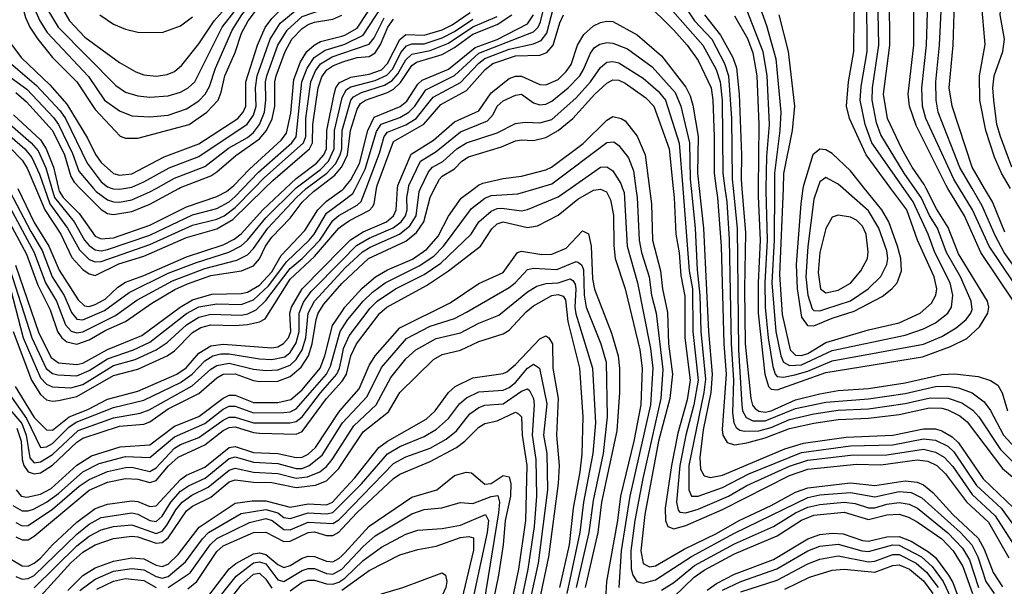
# Model space of a CAD drawing. Header units: inches. Extents: x 990535 to 1117859, y 769386 to 892122.
# Tile 1035 of 1056: x 1088942 to 1092176, y 848694 to 850554. Entities that reach past the tile are written whole.
import ezdxf

# ---------------------------------------------------------------- set-up
doc = ezdxf.new("R2010")
doc.units = ezdxf.units.IN
doc.header["$MEASUREMENT"] = 0
for name, color, linetype in [('B0884', 7, 'Continuous'), ('B0885', 7, 'Continuous'), ('B0894', 7, 'Continuous'), ('B0895', 7, 'Continuous')]:
    doc.layers.add(name, color=color, linetype=linetype)

msp = doc.modelspace()

# ---------------------------------------------------------------- linework, layer by layer
at = {"layer": 'B0884', "color": 5}
for points, elevation in [([(1088866.8, 850000), (1088875.1, 849990), (1088919.7, 849919.7), (1088989.7, 849790), (1089027.2, 849690), (1089063.1, 849630), (1089092.6, 849552.6), (1089111.6, 849531.6), (1089130, 849525.7), (1089150, 849528.9), (1089256.8, 849583.2), (1089327, 849633), (1089443.7, 849696.3), (1089550, 849737.4), (1089655.1, 849764.9), (1089690, 849782), (1089710, 849803), (1089757.3, 849870), (1089850.8, 849970), (1089881.3, 849998.7), (1089883, 850000)], 4440), ([(1088902.6, 850000), (1088910.1, 849989.9), (1088978.3, 849858.3), (1089015.9, 849795.9), (1089049.2, 849710), (1089088.7, 849648.7), (1089112.2, 849592.2), (1089130, 849570.9), (1089150, 849568.6), (1089220.8, 849599.2), (1089301.7, 849658.3), (1089430, 849721.5), (1089522.9, 849757.1), (1089629.1, 849790.9), (1089670, 849811.9), (1089690, 849830), (1089750, 849903.1), (1089847.9, 850000)], 4460), ([(1088908.4, 849888.4), (1088964.2, 849784.2), (1089002.2, 849682.2), (1089041.9, 849601.9), (1089066.5, 849530), (1089080.2, 849510), (1089096.4, 849496.4), (1089130, 849489.2), (1089170, 849502.8), (1089225.4, 849534.6), (1089290, 849563.6), (1089376.4, 849623.6), (1089451.8, 849668.2), (1089493, 849687), (1089570, 849714.1), (1089670.3, 849729.7), (1089710, 849745.7), (1089730, 849768.4), (1089749.6, 849810), (1089770, 849839.6), (1089830, 849902.8), (1089870, 849954.4), (1089907, 849990), (1089920.1, 850000)], 4420), ([(1088928.3, 849748.3), (1089005.1, 849525.1), (1089045.3, 849445.3), (1089070, 849427.2), (1089130, 849422.5), (1089150, 849426.7), (1089230, 849471.3), (1089342.7, 849517.3), (1089469.4, 849610.6), (1089510, 849634.4), (1089573, 849653), (1089670, 849654.9), (1089690, 849659.1), (1089730, 849682.9), (1089770, 849726.7), (1089800.3, 849779.7), (1089878.2, 849861.8), (1089920.9, 849930), (1089950, 849958.2), (1090000, 849994.2)], 4380), ([(1088936.3, 850000), (1088990, 849888.7), (1089037.9, 849810), (1089071.3, 849731.3), (1089134.4, 849634.4), (1089154.9, 849614.9), (1089170, 849612.9), (1089190, 849618.6), (1089223.2, 849636.8), (1089264.5, 849675.5), (1089290, 849692.1), (1089350, 849713.9), (1089490, 849775.9), (1089610, 849814.8), (1089646.5, 849833.5), (1089669.1, 849850.9), (1089741.1, 849930), (1089815.3, 850000)], 4480), ([(1088994.9, 850000), (1089024.3, 849930), (1089076.8, 849850), (1089113.6, 849773.6), (1089150, 849733.5), (1089170, 849719.1), (1089190, 849714.7), (1089267.7, 849752.3), (1089350, 849777.3), (1089490, 849838.5), (1089590, 849867.8), (1089642.2, 849897.8), (1089746.6, 850000)], 4520), ([(1089023.6, 850000), (1089041.1, 849950), (1089098.7, 849870), (1089138.3, 849798.3), (1089170, 849766.5), (1089190, 849758.7), (1089210, 849760.2), (1089370, 849815.7), (1089510, 849879.4), (1089590, 849899.2), (1089614.1, 849910), (1089650, 849937.8), (1089711, 850000)], 4540), ([(1089047.7, 850000), (1089056.5, 849970), (1089121.5, 849890), (1089155, 849830), (1089170, 849812.2), (1089190, 849798.6), (1089210, 849795.4), (1089230, 849799.1), (1089370, 849846.9), (1089510, 849913.5), (1089590, 849934.4), (1089630, 849956.1), (1089650, 849973.7), (1089675.3, 850000)], 4560), ([(1089069.5, 850000), (1089071.5, 849991.5), (1089084.5, 849970), (1089137.7, 849917.7), (1089190, 849843.8), (1089210, 849834), (1089250, 849838), (1089370, 849878.9), (1089490, 849939.8), (1089590, 849973.3), (1089621, 849990), (1089633.4, 850000)], 4580), ([(1089140.9, 850000), (1089210, 849930.7), (1089230, 849918.2), (1089250, 849914), (1089310, 849924.7), (1089370, 849948), (1089464.9, 850000)], 4620), ([(1089184.8, 850000), (1089193.3, 849990), (1089230, 849962.5), (1089250, 849956.1), (1089270, 849954.6), (1089310, 849962.8), (1089370, 849988.6), (1089390.4, 850000)], 4640), ([(1089246.3, 850000), (1089250, 849998.8), (1089270, 849997.5), (1089283.9, 850000)], 4660), ([(1088911.3, 849731.3), (1088981.5, 849510), (1089028.7, 849408.7), (1089050, 849392), (1089067.5, 849387.5), (1089130, 849385.2), (1089170, 849401.9), (1089230, 849440.4), (1089315.4, 849470), (1089370, 849495.8), (1089490, 849589.7), (1089530, 849611.5), (1089590, 849621.6), (1089670, 849618.7), (1089710, 849633.9), (1089759.6, 849680.4), (1089819.4, 849760.6), (1089892.8, 849830), (1089909.6, 849850.4), (1089950, 849918.6), (1090000, 849956.5)], 4360), ([(1088911.9, 849670), (1088953, 849510), (1089010, 849378.5), (1089030, 849357.5), (1089050, 849348.2), (1089110, 849345), (1089150, 849356.8), (1089250, 849418.7), (1089321.4, 849438.5), (1089389.9, 849470), (1089426.2, 849493.8), (1089490, 849552.3), (1089530, 849577.1), (1089570, 849586.8), (1089670, 849584.1), (1089691.6, 849588.4), (1089718.8, 849601.2), (1089750, 849631.6), (1089830, 849736.8), (1089870, 849770.2), (1089928, 849830), (1089970, 849894.2), (1089990, 849911.4), (1090000, 849917)], 4340), ([(1088920.2, 849530), (1088981, 849370), (1089010, 849323.7), (1089030, 849305.7), (1089050, 849301.6), (1089070, 849303.6), (1089130, 849316.4), (1089250, 849386.3), (1089330, 849406.7), (1089426.7, 849450), (1089450, 849466.3), (1089510, 849527.5), (1089536.9, 849543.1), (1089570, 849552), (1089650, 849549.9), (1089690, 849553.6), (1089730, 849561.9), (1089747.9, 849572.1), (1089830, 849702), (1089910, 849776.6), (1089990, 849870), (1090000, 849877)], 4320), ([(1088926.8, 849350), (1088990, 849248.2), (1089030, 849207.8), (1089050, 849206.7), (1089104.7, 849250), (1089166.1, 849273.9), (1089230, 849308.3), (1089330, 849334.4), (1089458.6, 849390), (1089488.9, 849411.1), (1089530, 849459.5), (1089570, 849482.9), (1089610, 849488.5), (1089770, 849477.2), (1089790, 849480.5), (1089808.9, 849491.1), (1089825.1, 849510), (1089832.5, 849530), (1089829.3, 849590), (1089834.8, 849610), (1089870, 849670), (1090000, 849802.7)], 4280), ([(1088914.9, 849314.9), (1088964.6, 849244.6), (1089010, 849149.2), (1089030, 849151.4), (1089050, 849162.3), (1089103.7, 849216.3), (1089127.7, 849232.3), (1089250, 849280.7), (1089350, 849304.4), (1089470, 849362.5), (1089508.3, 849390), (1089550, 849433.9), (1089576.4, 849450), (1089603.2, 849456.8), (1089630, 849457.4), (1089730, 849441), (1089770, 849438.9), (1089812.4, 849447.6), (1089830, 849461.7), (1089850, 849492.8), (1089860.4, 849530), (1089859.4, 849590), (1089873.7, 849626.3), (1089898.8, 849661.2), (1090000, 849763.8)], 4260), ([(1088896.2, 849290), (1088948.8, 849228.8), (1088963.5, 849190), (1088975, 849115), (1088990, 849099.2), (1089010, 849102.4), (1089050, 849126.7), (1089134.7, 849205.3), (1089250, 849247), (1089337.8, 849262.2), (1089367.2, 849272.8), (1089508.6, 849351.4), (1089570, 849406.9), (1089590, 849419.2), (1089630, 849425.9), (1089710, 849406.3), (1089750, 849401.8), (1089790, 849404.1), (1089830, 849419.8), (1089850, 849438), (1089870.1, 849470), (1089881.9, 849510), (1089889.7, 849590), (1089910.7, 849630), (1090000, 849727.1)], 4240), ([(1088932.7, 849212.7), (1088946.9, 849170), (1088950.6, 849110), (1088955.9, 849090), (1088970, 849069.1), (1088990, 849062.5), (1089010, 849066.2), (1089050, 849091.1), (1089130, 849167.2), (1089150, 849179.8), (1089270, 849219.2), (1089350, 849226.6), (1089370, 849234.2), (1089430, 849276.7), (1089530, 849326.3), (1089590, 849378.5), (1089610, 849390.4), (1089650, 849390.8), (1089710, 849368.9), (1089730, 849365.9), (1089790, 849367.7), (1089830, 849383), (1089866.3, 849413.7), (1089890.8, 849450), (1089902.9, 849490), (1089915.5, 849570), (1089922.1, 849590), (1089940.5, 849619.5), (1090000, 849688)], 4220), ([(1088930.4, 849010.4), (1088947.2, 848990), (1088965.9, 848985.9), (1089010, 848995.8), (1089045, 849015), (1089130, 849091.2), (1089178.4, 849121.6), (1089272, 849152), (1089370, 849158.5), (1089450, 849220), (1089530, 849250.9), (1089610, 849311.5), (1089630, 849320.9), (1089650, 849320.8), (1089710, 849297.2), (1089790, 849297.1), (1089832.8, 849307.2), (1089870, 849338.9), (1089929, 849410), (1089944.2, 849450), (1089969.7, 849550), (1090000, 849594.7)], 4180), ([(1088919.1, 848959.1), (1088950, 848941.4), (1088970, 848941.1), (1088987.1, 848947.1), (1089030, 848969.9), (1089070, 848998.5), (1089150, 849069.1), (1089203.6, 849096.4), (1089290, 849119.4), (1089370, 849116.6), (1089450, 849184.5), (1089550, 849228), (1089610, 849275.4), (1089630, 849284.9), (1089650, 849285), (1089710, 849262.8), (1089810, 849264.1), (1089830, 849266.8), (1089850, 849276.1), (1089949.8, 849390.2), (1089963.1, 849416.9), (1089994.4, 849530), (1090000, 849538.9)], 4160), ([(1088930, 848902.8), (1088950, 848892.3), (1088970, 848893), (1089050, 848947.5), (1089137.7, 849022.3), (1089170, 849044.5), (1089230, 849070.9), (1089290, 849083.4), (1089310, 849084.4), (1089370, 849071.1), (1089390, 849082.9), (1089450, 849147.1), (1089470, 849159.6), (1089530, 849182.4), (1089610, 849239.5), (1089630, 849248.8), (1089650, 849249.2), (1089710, 849230.8), (1089829.6, 849230.4), (1089850, 849234.8), (1089870, 849249.8), (1089930, 849329.2), (1089984, 849390), (1089992.6, 849410), (1090000, 849445.2)], 4140), ([(1088930, 848856.1), (1088950, 848846.5), (1088970, 848846.8), (1088990, 848858.4), (1089170.5, 849009.5), (1089230, 849035.5), (1089290, 849047.7), (1089330, 849045.3), (1089370, 849034), (1089390, 849041), (1089431.2, 849088.8), (1089462.7, 849117.3), (1089550, 849158), (1089610, 849205.7), (1089630, 849215.4), (1089650, 849216.9), (1089710, 849198.6), (1089730, 849196.9), (1089850, 849193.3), (1089870, 849201.5), (1089949.4, 849310), (1090000, 849365.8)], 4120), ([(1088910, 848784.6), (1088950, 848760.6), (1088970, 848760.4), (1088990, 848769.2), (1089010, 848786.1), (1089049.9, 848830.1), (1089130, 848903.8), (1089190, 848948.9), (1089230, 848962.9), (1089310, 848974.8), (1089330, 848972), (1089370, 848955.6), (1089390, 848957.8), (1089470, 849044.9), (1089490, 849058.6), (1089550, 849084.9), (1089630, 849149.5), (1089650, 849153), (1089710, 849133.4), (1089790, 849129.7), (1089850, 849116.4), (1089870, 849118.2), (1089890, 849127.7), (1089913.1, 849150), (1089990, 849266), (1090000, 849277.3)], 4080), ([(1088930, 848726.2), (1088950, 848717.4), (1088970, 848719.2), (1088990, 848729.2), (1089130, 848865.4), (1089170, 848897.4), (1089210, 848919.3), (1089310, 848934.5), (1089330, 848931.1), (1089370, 848909.4), (1089390, 848906.7), (1089410, 848923.5), (1089438.5, 848970), (1089470, 849005.7), (1089496.3, 849023.7), (1089550.9, 849049.1), (1089630, 849113.2), (1089650, 849118.3), (1089710, 849100.8), (1089790, 849096.6), (1089850, 849080.3), (1089870, 849081), (1089893.3, 849090), (1089935.2, 849124.8), (1090000, 849226.7)], 4060), ([(1088990, 848688.5), (1089130, 848827), (1089170, 848858.1), (1089210, 848878.9), (1089250, 848889.7), (1089310, 848895.2), (1089390, 848867.3), (1089410, 848875.2), (1089425.8, 848894.2), (1089454.7, 848945.3), (1089475.5, 848970), (1089507.5, 848992.5), (1089561.1, 849018.9), (1089630, 849075.5), (1089650, 849081.5), (1089710, 849068.2), (1089790, 849064.2), (1089850, 849048.5), (1089887.3, 849052.7), (1089928.1, 849070), (1089950, 849086.7), (1089968.6, 849110), (1090000, 849159.4)], 4040), ([(1088990, 848638.9), (1089110, 848770.4), (1089150, 848805.4), (1089190, 848829.7), (1089250, 848850.2), (1089310, 848858.4), (1089330, 848856.1), (1089390, 848835.3), (1089410, 848837.7), (1089430, 848852.9), (1089490, 848941.2), (1089510, 848956.9), (1089570, 848986.5), (1089630, 849037), (1089650, 849043.6), (1089710, 849036), (1089770, 849034.5), (1089850, 849017.7), (1089913.9, 849026.1), (1089950, 849039.5), (1089990, 849080.6), (1090000, 849095.7)], 4020), ([(1089100.2, 848679.8), (1089150, 848728.7), (1089190, 848754.9), (1089250, 848776.3), (1089310, 848786.8), (1089350, 848783.5), (1089390, 848762.6), (1089410, 848758.3), (1089430, 848766.6), (1089462.3, 848797.7), (1089531.9, 848888.1), (1089650, 848966.2), (1089706.1, 848973.9), (1089750, 848974.2), (1089830, 848954), (1089890, 848964.6), (1089950, 848961.3), (1089969.5, 848970.5), (1090000, 849003.5)], 3980), ([(1089139.6, 848680.4), (1089190, 848717.6), (1089250, 848743.4), (1089310, 848752.4), (1089350, 848748.3), (1089390, 848725.8), (1089410, 848720.4), (1089430, 848725.9), (1089486.3, 848773.7), (1089542.2, 848850), (1089562.3, 848870), (1089670, 848933.2), (1089750, 848946.1), (1089790, 848934.7), (1089810, 848919.9), (1089830, 848916.6), (1089890, 848935.3), (1089950, 848931.4), (1089970, 848936.4), (1090000, 848966.1)], 3960), ([(1089430, 848689.5), (1089501.7, 848738.3), (1089567.7, 848830), (1089589.3, 848850.7), (1089696.9, 848903.1), (1089750, 848916.4), (1089771, 848910), (1089810, 848879.9), (1089830, 848879.3), (1089890, 848904), (1089970, 848900.1), (1089990, 848912.1), (1090000, 848922.3)], 3940), ([(1089494.5, 848685.5), (1089523.5, 848710), (1089590, 848807.7), (1089610, 848826.1), (1089710, 848870), (1089750, 848872), (1089810, 848840.8), (1089830, 848842.2), (1089890, 848870.4), (1089910, 848872.5), (1089950, 848860.5), (1089970, 848860.2), (1089990, 848871.1), (1090000, 848881.9)], 3920), ([(1089553.6, 848650), (1089630, 848751.3), (1089651.9, 848768.1), (1089710, 848799.9), (1089730, 848804), (1089750, 848798.7), (1089790, 848764.8), (1089810, 848756), (1089830, 848761.7), (1089870, 848786.6), (1089890, 848793), (1089910, 848791.6), (1089950, 848776.2), (1089970, 848774.6), (1089990, 848784.8), (1090000, 848794.3)], 3880), ([(1089575.5, 848630), (1089653.3, 848726.7), (1089710, 848770.5), (1089730, 848774.2), (1089750, 848767.4), (1089790, 848715.5), (1089810, 848710), (1089870, 848746.1), (1089890, 848752.7), (1089910, 848752.4), (1089950, 848736.2), (1089970, 848733.6), (1089999.6, 848750), (1090000, 848750.4)], 3860), ([(1089610, 848622), (1089670, 848697.9), (1089710, 848733.4), (1089730, 848736.9), (1089750, 848717.2), (1089770, 848687.4)], 3840), ([(1089195.6, 848684.4), (1089250, 848710.8), (1089290, 848718.9), (1089350, 848713), (1089390, 848690)], 3940), ([(1089830, 848678.8), (1089870, 848707), (1089890, 848714.1), (1089910, 848714.1), (1089950, 848701.4), (1089970, 848700.3), (1089990, 848706.9), (1090000, 848714)], 3840)]:
    msp.add_lwpolyline(points, dxfattribs=dict(at, elevation=elevation))
at = {"layer": 'B0885', "color": 5}
for points, elevation in [([(1088922.7, 850810), (1088966.2, 850686.2), (1088990.4, 850590), (1089007.9, 850550), (1089032.5, 850512.5), (1089167.6, 850367.6), (1089220.1, 850290), (1089270, 850254.6), (1089310, 850238.6), (1089370, 850234.9), (1089430, 850240.6), (1089490, 850261.4), (1089530, 850288.1), (1089551.6, 850310), (1089565.3, 850334.7), (1089584.8, 850395.2), (1089640.2, 850519.8), (1089671.8, 850570), (1089710, 850618.2), (1089760.9, 850659.1), (1089892.4, 850727.6), (1089918.6, 850750), (1089970, 850811.9), (1090000, 850830.2)], 4740), ([(1088931.6, 850670), (1088961.2, 850561.2), (1088975.2, 850530), (1089001.3, 850490), (1089050.3, 850430), (1089129.6, 850349.6), (1089190, 850259.4), (1089271.9, 850171.9), (1089290, 850165.1), (1089330, 850164.9), (1089499, 850210), (1089556.4, 850250), (1089594, 850290), (1089604.3, 850315.7), (1089615.4, 850370), (1089650, 850445.9), (1089670.6, 850510), (1089692.2, 850550), (1089730, 850599.1), (1089780.3, 850639.7), (1089914.5, 850710), (1089938.2, 850730), (1089990, 850792.2), (1090000, 850798.5)], 4720), ([(1088902.2, 850490), (1088947.4, 850430), (1089040.6, 850340.6), (1089097.1, 850277.1), (1089165, 850165), (1089191, 850111), (1089210, 850085), (1089250, 850049.5), (1089270, 850043.5), (1089310, 850047.5), (1089416.5, 850103.5), (1089530, 850146.1), (1089658.3, 850230), (1089676, 850250), (1089684.3, 850270), (1089684.4, 850350), (1089723, 850470), (1089748.8, 850528.8), (1089770, 850558.4), (1089796.3, 850583.7), (1089831.7, 850608.3), (1089951.8, 850668.2), (1089973.5, 850686.5), (1090000, 850716.8)], 4680), ([(1089283.9, 850000), (1089310, 850004.6), (1089350, 850021.7), (1089432.6, 850067.4), (1089530, 850104.9), (1089689, 850211), (1089710, 850240.8), (1089718.6, 850270), (1089716, 850330), (1089722.2, 850370), (1089765, 850490), (1089797.3, 850542.7), (1089852.2, 850587.8), (1089970, 850642.7), (1090000, 850675.7)], 4660), ([(1089082.8, 850590), (1089106.2, 850550), (1089156.5, 850496.5), (1089270, 850413.2), (1089323, 850383), (1089350, 850372.8), (1089390, 850368.2), (1089425.9, 850374.1), (1089450, 850384.2), (1089475, 850405), (1089530, 850475.1), (1089581, 850550), (1089685.7, 850670)], 4780), ([(1089031.3, 850591.3), (1089068.5, 850530), (1089258.3, 850338.4), (1089290, 850316.2), (1089330, 850303.9), (1089370, 850299.7), (1089430, 850303.9), (1089470, 850316.2), (1089494.9, 850330), (1089517.2, 850350), (1089607.3, 850530), (1089690, 850637)], 4760), ([(1089390.4, 850000), (1089450, 850033.3), (1089550, 850072), (1089627.6, 850132.4), (1089690, 850167.6), (1089710, 850184.2), (1089730, 850210.1), (1089746.4, 850250), (1089750.7, 850290), (1089749, 850350), (1089753.7, 850370), (1089790, 850470.5), (1089820, 850520), (1089870, 850564.3), (1089978, 850602), (1089999.1, 850620.9), (1090000, 850622.2)], 4640), ([(1089205.3, 850570), (1089250, 850539.2), (1089290, 850522.7), (1089330, 850513.4), (1089410, 850511.9), (1089470, 850534.1), (1089510, 850563.4)], 4820), ([(1089464.9, 850000), (1089470, 850002.8), (1089570, 850041.4), (1089590, 850054), (1089651.6, 850108.4), (1089730, 850162.6), (1089752.9, 850190), (1089771.4, 850228.6), (1089779.8, 850270), (1089780.3, 850350), (1089784.6, 850370), (1089813.5, 850450), (1089836.3, 850490), (1089870, 850525), (1089890, 850538.3), (1089910, 850546), (1089970, 850555.7), (1090000, 850569.1)], 4620), ([(1089633.4, 850000), (1089645.8, 850010), (1089696.4, 850063.6), (1089801.2, 850158.8), (1089818.8, 850181.2), (1089832.4, 850247.6), (1089841.9, 850358.1), (1089863.9, 850416.1), (1089885.4, 850450), (1089909.1, 850470.9), (1089930, 850482), (1090000, 850500.3)], 4580), ([(1089675.3, 850000), (1089726.6, 850053.4), (1089835.3, 850150), (1089850.5, 850169.5), (1089868.8, 850350), (1089885.7, 850394.4), (1089909.2, 850430), (1089945.6, 850454.4), (1090000, 850470.4)], 4560), ([(1089711, 850000), (1089745.2, 850034.8), (1089874.6, 850150), (1089881.3, 850170), (1089882.2, 850230), (1089898, 850350), (1089913.4, 850386.6), (1089930, 850409.2), (1089968.3, 850431.7), (1090000, 850442.5)], 4540), ([(1089746.6, 850000), (1089773.6, 850026.4), (1089893.5, 850130), (1089903.8, 850150), (1089904.9, 850210), (1089922.3, 850330), (1089934, 850366), (1089950.6, 850389.4), (1089970, 850402.1), (1090000, 850414.1)], 4520), ([(1088890, 850381), (1088965.6, 850325.6), (1089053.2, 850233.2), (1089069.7, 850209.7), (1089115.1, 850115.1), (1089136.5, 850056.5), (1089184.8, 850000)], 4640), ([(1088913.3, 850410), (1088997.8, 850337.8), (1089074.8, 850254.8), (1089092.2, 850230), (1089163.3, 850083.3), (1089210, 850021.6), (1089230, 850005.4), (1089246.3, 850000)], 4660), ([(1089815.3, 850000), (1089850, 850032.7), (1089916.7, 850083.3), (1089940.5, 850110), (1089950, 850130), (1089950.9, 850190), (1089974.9, 850310), (1089980.7, 850330), (1089992.7, 850347.3), (1090000, 850350.7)], 4480), ([(1088930, 850314.6), (1088964.7, 850284.7), (1089049.6, 850189.7), (1089089.4, 850110), (1089110, 850039.7), (1089120.5, 850020.5), (1089140.9, 850000)], 4620), ([(1089847.9, 850000), (1089850, 850002), (1089930, 850062.5), (1089956.5, 850090), (1089975.3, 850130), (1089975.5, 850190), (1090000, 850292.7)], 4460), ([(1088921.8, 850241.8), (1089010, 850160), (1089029.6, 850130), (1089053.4, 850070), (1089069.5, 850000)], 4580), ([(1088910, 850211.4), (1088980.3, 850150), (1089003, 850123), (1089027.8, 850067.8), (1089047.7, 850000)], 4560), ([(1088910, 850173.2), (1088958.6, 850130), (1088981.6, 850101.6), (1089007.1, 850047.1), (1089023.6, 850000)], 4540), ([(1088910, 850134.4), (1088950, 850093.3), (1088966.8, 850066.8), (1088994.9, 850000)], 4520), ([(1089883, 850000), (1089950.8, 850050), (1089978.9, 850081.1), (1089994.5, 850110), (1089999.6, 850130), (1090000, 850146.5)], 4440), ([(1089920.1, 850000), (1089976.7, 850043.3), (1089999.4, 850070), (1090000, 850071.2)], 4420)]:
    msp.add_lwpolyline(points, dxfattribs=dict(at, elevation=elevation))
at = {"layer": 'B0894', "color": 5}
for points, elevation in [([(1090000, 849994.2), (1090003.4, 849996.6), (1090006.2, 850000)], 4380), ([(1090000, 849956.5), (1090036.2, 849983.9), (1090044.4, 850000)], 4360), ([(1090000, 849917), (1090050, 849945), (1090063.2, 849956.8), (1090079.7, 850000)], 4340), ([(1090000, 849877), (1090025.4, 849894.6), (1090091.4, 849928.6), (1090100.5, 849939.5), (1090106.3, 849950), (1090114.3, 850000)], 4320), ([(1090000, 849802.7), (1090028.4, 849831.6), (1090070, 849857.3), (1090146.7, 849890), (1090169.7, 849910), (1090178.3, 849930), (1090183.1, 850000)], 4280), ([(1090000, 849763.8), (1090047.8, 849812.2), (1090090, 849836.9), (1090169.1, 849870.9), (1090194.7, 849890), (1090209.6, 849910), (1090215.1, 849930), (1090213.7, 849970), (1090218.8, 850000)], 4260), ([(1090000, 849727.1), (1090010, 849738), (1090068, 849792), (1090092.6, 849807.4), (1090189.9, 849850.1), (1090223.3, 849876.7), (1090244.1, 849910), (1090253.7, 849990), (1090258.5, 850000)], 4240), ([(1090000, 849688), (1090001.7, 849690), (1090087.8, 849770), (1090210, 849826.6), (1090245.2, 849854.8), (1090269.6, 849890.4), (1090289.7, 849970.3), (1090304.9, 850000)], 4220), ([(1090000, 849594.7), (1090010.4, 849610), (1090067.2, 849672.8), (1090110.5, 849709.5), (1090150, 849733.3), (1090231.9, 849768.1), (1090279.5, 849800.5), (1090316.3, 849843.7), (1090350, 849909.2), (1090392.2, 849967.8), (1090434.8, 850000)], 4180), ([(1090000, 849538.9), (1090019.5, 849570), (1090069.7, 849630), (1090100.4, 849659.6), (1090142.5, 849690), (1090254.3, 849745.7), (1090302.3, 849777.7), (1090334.2, 849810), (1090426.3, 849933.7), (1090470, 849968.6), (1090490, 849977), (1090578, 849982), (1090638.2, 850000)], 4160), ([(1090000, 849445.2), (1090006, 849474), (1090023.9, 849516.1), (1090093.2, 849606.8), (1090115.9, 849630), (1090176.2, 849670), (1090270, 849717.5), (1090325.7, 849754.3), (1090424.6, 849850), (1090449.8, 849890.2), (1090490, 849925.5), (1090510, 849934), (1090525.2, 849934.8), (1090590, 849926.6), (1090610, 849930.4), (1090710, 849972), (1090750.3, 850000)], 4140), ([(1090000, 849365.8), (1090003.8, 849370), (1090015.5, 849390), (1090030, 849450.1), (1090047.8, 849490), (1090125, 849590), (1090147.3, 849610), (1090278.4, 849681.6), (1090350.2, 849729.8), (1090455.7, 849810), (1090492.2, 849867.8), (1090510, 849883.5), (1090530, 849890.5), (1090610, 849872.1), (1090643, 849877), (1090710, 849912.2), (1090775.6, 849964.4), (1090826.1, 849993.9), (1090850, 849997.9), (1090868.7, 849988.7), (1090882.2, 849962.2), (1090892.5, 849912.5), (1090892.8, 849812.8), (1090897.9, 849770), (1090930.3, 849670), (1090978.4, 849470), (1090986, 849410), (1090982.5, 849290), (1090959.4, 849170), (1090914.8, 848990), (1090905.4, 848910), (1090869.4, 848709.4), (1090865.6, 848650)], 4120), ([(1090922.2, 850000), (1090926.7, 849986.7), (1090937.4, 849810), (1090971.1, 849690), (1091014.1, 849474.1), (1091021.4, 849410), (1091013.3, 849290), (1090945.5, 848990), (1090916.9, 848810), (1090909.8, 848690)], 4140), ([(1090965.8, 850000), (1090969.8, 849970), (1090977, 849830), (1090984.3, 849790), (1091008.8, 849710), (1091017.3, 849650), (1091032.6, 849590), (1091054.2, 849405.8), (1091047.2, 849310), (1090988.2, 849048.2), (1090961.9, 848910), (1090948.7, 848810), (1090950.6, 848750.6), (1090955.8, 848730), (1090968.5, 848710), (1090990, 848704.5), (1091030, 848715.3), (1091148.3, 848791.7), (1091290, 848867.8), (1091530, 848985.5), (1091570, 848993.7), (1091670, 849001.8), (1091750, 848988), (1091830, 849005.1), (1091870, 849001.5), (1091904.6, 848984.6), (1092031.9, 848870), (1092069.1, 848830), (1092089, 848790), (1092114.8, 848710), (1092141.9, 848670)], 4160), ([(1091010.3, 850000), (1091016.6, 849950), (1091019.9, 849830), (1091046.9, 849730), (1091052.9, 849670), (1091070, 849592.6), (1091073.3, 849490), (1091086, 849390), (1091077.6, 849310), (1091039.8, 849170), (1090995.5, 848930), (1090982.4, 848810), (1090990, 848768.8), (1091010, 848757.3), (1091030, 848761.1), (1091124.1, 848815.9), (1091230, 848866.7), (1091304.6, 848910), (1091410, 848959.2), (1091490, 849002.6), (1091530, 849016.7), (1091670, 849033.6), (1091750, 849024.3), (1091850, 849040.1), (1091890, 849035.2), (1091910, 849026.6), (1091941.2, 849001.2), (1092006.6, 848930), (1092090, 848851.9), (1092110, 848815.4), (1092139, 848739), (1092170, 848691.9)], 4180), ([(1091088.5, 850000), (1091091.6, 849970), (1091097.3, 849850), (1091108.1, 849788.1), (1091113.7, 849713.7), (1091126.4, 849646.4), (1091126.8, 849510), (1091144, 849370), (1091133.6, 849306.4), (1091103.5, 849196.5), (1091082.8, 849090), (1091062.4, 848950), (1091063.1, 848910), (1091070.3, 848890.3), (1091090, 848882.7), (1091130, 848893.7), (1091250, 848945.6), (1091470, 849057.4), (1091530, 849077.9), (1091690, 849095), (1091770, 849092.3), (1091890, 849109.5), (1091924.1, 849104.1), (1091954.2, 849090), (1091983, 849063), (1092051, 848971), (1092124, 848904), (1092190, 848787.5)], 4220), ([(1091119.6, 850000), (1091140.5, 849730), (1091151.3, 849670), (1091152.9, 849530), (1091169.8, 849370), (1091156.2, 849290), (1091129.9, 849190.1), (1091109.8, 849090), (1091099.3, 848970), (1091104.2, 848944.2), (1091110, 848937.1), (1091130, 848934.6), (1091170, 848947.4), (1091270, 848989.2), (1091330, 849024.6), (1091470, 849088.6), (1091530, 849107.8), (1091670, 849124.6), (1091790, 849125.5), (1091910, 849143.7), (1091950, 849134.6), (1091978.2, 849118.2), (1092006.8, 849086.8), (1092070, 848995.3), (1092145.6, 848925.6), (1092210, 848824.3)], 4240), ([(1091147, 850000), (1091160.2, 849870), (1091167.2, 849732.8), (1091176.2, 849650), (1091178.9, 849530), (1091193.8, 849373.7), (1091188.6, 849330), (1091139.4, 849090), (1091139.9, 849010), (1091148, 848990), (1091170, 848989.4), (1091250, 849017.8), (1091336.9, 849063.1), (1091510, 849133), (1091670, 849154.8), (1091810, 849158.5), (1091910, 849177.7), (1091950, 849173.2), (1091990, 849153.8), (1092010, 849135.5), (1092084.2, 849024.2), (1092164.8, 848950), (1092234.6, 848854.6)], 4260), ([(1091173.9, 850000), (1091187.7, 849870), (1091204.1, 849530), (1091216.4, 849390), (1091212.3, 849330), (1091187.1, 849207.1), (1091176.2, 849116.2), (1091178.4, 849078.4), (1091190, 849056), (1091210.7, 849050.7), (1091250, 849059.1), (1091454.8, 849145.2), (1091516.3, 849163.7), (1091656.7, 849183.3), (1091810, 849190), (1091910, 849210.7), (1091950, 849210.2), (1091970, 849204.1), (1092004.4, 849184.4), (1092025, 849165), (1092106.7, 849046.7), (1092207.3, 848950)], 4280), ([(1091229.7, 850000), (1091234.1, 849970), (1091246, 849810), (1091254.7, 849490), (1091261.7, 849390), (1091249, 849209), (1091251.4, 849190), (1091265.6, 849165.6), (1091290, 849158.5), (1091330, 849164.5), (1091390, 849181), (1091470, 849211.5), (1091550, 849229.6), (1091630, 849241), (1091730, 849245.5), (1091830, 849257.8), (1091930, 849279.5), (1091970, 849278.5), (1091990, 849273.3), (1092030, 849253.5), (1092053.8, 849233.8), (1092170, 849080.1), (1092284.7, 848984.7)], 4320), ([(1091258.3, 850000), (1091264.3, 849955.7), (1091272, 849832), (1091278.4, 849490), (1091286, 849370), (1091283.3, 849263.3), (1091287.6, 849230), (1091295.5, 849215.5), (1091306.7, 849206.7), (1091322.9, 849202.9), (1091370, 849204.6), (1091410, 849215.3), (1091470, 849241.8), (1091550, 849260.3), (1091630, 849272.1), (1091730, 849276.6), (1091850, 849293.5), (1091932.7, 849312.7), (1091991.3, 849311.3), (1092035.7, 849295.7), (1092072.3, 849272.3), (1092092.3, 849250), (1092163.1, 849143.1), (1092215.8, 849090)], 4340), ([(1091285.4, 850000), (1091298.7, 849870), (1091302.6, 849470), (1091313.3, 849290), (1091316.2, 849270), (1091328.3, 849248.3), (1091350, 849237.5), (1091390, 849236.5), (1091490, 849277.5), (1091590, 849298.4), (1091730, 849309.1), (1091850, 849326.5), (1091950, 849349.2), (1091990, 849350.4), (1092024.9, 849344.9), (1092070, 849329), (1092110, 849299.7), (1092130.4, 849270.4), (1092173, 849190), (1092210, 849150)], 4360), ([(1091313.5, 850000), (1091325.6, 849854.4), (1091322, 849670), (1091325.1, 849490), (1091343.6, 849310), (1091348.7, 849288.7), (1091357.4, 849277.4), (1091370, 849268.4), (1091390, 849266), (1091410, 849270.3), (1091490, 849306.3), (1091570, 849326.1), (1091630, 849336.5), (1091730, 849342.8), (1091850, 849361.3), (1091970, 849389.3), (1092011.6, 849391.6), (1092090, 849382.6), (1092129.8, 849369.8), (1092154.2, 849354.2), (1092169.1, 849329.1), (1092186.2, 849270)], 4380), ([(1091367, 850000), (1091366.8, 849973.2), (1091373.8, 849830), (1091367, 849690), (1091367.3, 849590), (1091388.7, 849390), (1091401.7, 849350), (1091410, 849341.1), (1091430, 849339.3), (1091590, 849395.7), (1091906.8, 849446.8), (1091999.4, 849480.6), (1092052.5, 849507.5), (1092094.4, 849545.6), (1092121.4, 849590), (1092124.6, 849610), (1092120.2, 849630), (1092025, 849785), (1091991.7, 849871.7), (1091953, 849933), (1091919.4, 850000)], 4420), ([(1091392.6, 850000), (1091392.5, 849992.5), (1091396.9, 849830), (1091389.4, 849690), (1091390.3, 849610), (1091399.8, 849510), (1091415.1, 849415.1), (1091423.4, 849390), (1091430, 849382.6), (1091450, 849380.1), (1091488, 849388), (1091530, 849400.4), (1091610, 849433.9), (1091910, 849488.9), (1091970, 849514), (1092017.3, 849542.7), (1092050.6, 849570), (1092066.1, 849590), (1092070, 849602.4), (1092066.9, 849630), (1092032, 849710), (1091985.4, 849790), (1091956, 849870), (1091930, 849911.2), (1091902.5, 849970), (1091881.6, 850000)], 4440), ([(1091420.7, 850000), (1091420, 849830), (1091412.5, 849690), (1091425.5, 849530), (1091442, 849450), (1091450, 849430), (1091470, 849418.4), (1091510, 849421), (1091610, 849467.5), (1091850, 849518.8), (1091910, 849539.1), (1091950, 849559.2), (1091989.9, 849590), (1092002, 849610), (1092006.8, 849650), (1091997.7, 849690), (1091948, 849790), (1091926, 849850), (1091876, 849956), (1091845.2, 850000)], 4460), ([(1091449, 850000), (1091437.4, 849717.4), (1091446.5, 849586.5), (1091472.5, 849470), (1091490, 849453), (1091510, 849451.2), (1091530, 849458.5), (1091590, 849494.5), (1091730, 849535.4), (1091830, 849558.7), (1091899.2, 849590), (1091937, 849623), (1091950.8, 849649.1), (1091953.8, 849670), (1091945.1, 849710), (1091891, 849830), (1091855.2, 849930), (1091803.3, 850000)], 4480), ([(1091514.2, 850000), (1091506.9, 849950), (1091492.4, 849750), (1091495.4, 849670), (1091510, 849577.2), (1091529.6, 849549.6), (1091550, 849548.7), (1091610, 849574), (1091682.6, 849597.4), (1091774.9, 849645.1), (1091806.7, 849670), (1091823.5, 849690), (1091837.8, 849730), (1091835.6, 849770), (1091824.4, 849810), (1091796.4, 849890), (1091773.6, 849930), (1091716.7, 850000)], 4520), ([(1091562.4, 850000), (1091550, 849964.4), (1091530, 849809.6), (1091523.9, 849710), (1091530, 849650), (1091544.9, 849604.9), (1091550, 849599), (1091570, 849597.9), (1091590, 849604.3), (1091670, 849630.9), (1091728.9, 849670), (1091770, 849711.1), (1091789.7, 849750), (1091792.8, 849770), (1091790, 849795.4), (1091763.7, 849870), (1091730, 849926.8), (1091646.1, 850000)], 4540), ([(1092206.1, 849630), (1092099, 849790), (1092045, 849910), (1091990.5, 850000)], 4380), ([(1092247, 849630), (1092126, 849810), (1092071.7, 849930), (1092028.6, 850000)], 4360), ([(1092288.5, 849630), (1092175.4, 849790), (1092145.7, 849845.7), (1092103.3, 849943.3), (1092070.2, 850000)], 4340), ([(1092176.9, 849856.9), (1092136.5, 849956.5), (1092111, 850000)], 4320), ([(1090000, 849277.3), (1090057.5, 849342.5), (1090090, 849419), (1090109.5, 849450), (1090190, 849542.8), (1090355.3, 849624.7), (1090450, 849687.6), (1090530, 849724.2), (1090576.5, 849790), (1090590, 849794.6), (1090656.8, 849783.2), (1090690, 849784.3), (1090736.4, 849803.6), (1090790, 849861.1), (1090810, 849851.5), (1090818.4, 849810), (1090823.2, 849703.2), (1090829.4, 849669.4), (1090885.2, 849525.2), (1090907, 849450), (1090912, 849410), (1090912.1, 849330), (1090903.7, 849203.7), (1090853.2, 848970), (1090840.5, 848870), (1090799.3, 848690)], 4080), ([(1090000, 849226.7), (1090002.1, 849230), (1090082.7, 849317.3), (1090130, 849412.2), (1090212.9, 849507.1), (1090290, 849547.3), (1090370, 849573.5), (1090410, 849593.4), (1090550, 849675.1), (1090569.8, 849690.2), (1090610, 849733.8), (1090630, 849738.5), (1090706.6, 849733.4), (1090770, 849759.8), (1090776.8, 849756.8), (1090787.8, 849747.8), (1090793.3, 849733.3), (1090796, 849650), (1090802.6, 849610), (1090850.8, 849490), (1090867.9, 849430), (1090871.2, 849250), (1090857.8, 849130), (1090825, 848975), (1090810.9, 848870), (1090769.6, 848690)], 4060), ([(1090000, 849159.4), (1090039.1, 849220.9), (1090113.1, 849290), (1090161.2, 849378.8), (1090210, 849440.8), (1090243.1, 849470), (1090310, 849507.6), (1090390, 849525.8), (1090450, 849557.3), (1090515.8, 849584.2), (1090610, 849660.5), (1090640.6, 849679.4), (1090671.6, 849688.4), (1090710, 849690.2), (1090750, 849703.4), (1090758.2, 849698.2), (1090766.2, 849686.2), (1090768.2, 849670), (1090765.6, 849610), (1090768.8, 849588.8), (1090823.5, 849410), (1090832.6, 849230), (1090824.5, 849130), (1090793.7, 848970), (1090781.5, 848870), (1090738.6, 848670)], 4040), ([(1090000, 849095.7), (1090070, 849201), (1090153.1, 849266.9), (1090190.8, 849330), (1090301.5, 849438.5), (1090330, 849454.7), (1090390, 849468.7), (1090450, 849497.8), (1090530, 849522.3), (1090550, 849534.4), (1090605, 849595.1), (1090630, 849614.2), (1090690, 849648.6), (1090710, 849651.9), (1090726.8, 849646.8), (1090734.2, 849634.2), (1090742.7, 849562.7), (1090780.7, 849410), (1090792, 849250), (1090787.9, 849127.9), (1090782.1, 849070), (1090759.6, 848950), (1090746.4, 848830), (1090714.7, 848690)], 4020), ([(1090000, 849003.5), (1090043, 849050), (1090122, 849150), (1090149.7, 849170.3), (1090277.5, 849242.5), (1090306.1, 849270), (1090350.2, 849329.8), (1090372.1, 849350), (1090430, 849378.5), (1090530, 849392.5), (1090541.6, 849398.4), (1090570, 849422.2), (1090650, 849506.1), (1090670, 849516.4), (1090679.8, 849510), (1090692.1, 849490), (1090693.5, 849410), (1090710.9, 849310), (1090704.9, 849190), (1090713.6, 849090), (1090711, 849031), (1090679, 848790), (1090649.4, 848650)], 3980), ([(1090000, 848966.1), (1090064.6, 849030), (1090150, 849128.4), (1090190, 849152.4), (1090270, 849185.4), (1090310.8, 849209.2), (1090350, 849244.7), (1090386.9, 849293.1), (1090410, 849313), (1090450, 849332.2), (1090530, 849338.1), (1090550, 849346.1), (1090570, 849363.1), (1090610, 849410.3), (1090630, 849423.3), (1090649.5, 849410), (1090673.2, 849293.2), (1090662.8, 849190), (1090673.5, 849130), (1090675.5, 849010), (1090644.6, 848770), (1090618.7, 848650)], 3960), ([(1090000, 848922.3), (1090170, 849096.6), (1090210, 849118.6), (1090290, 849147.6), (1090343.2, 849176.8), (1090376.2, 849203.8), (1090420.3, 849259.7), (1090450, 849280.6), (1090470, 849288), (1090530, 849293.1), (1090590, 849334.2), (1090610, 849342.4), (1090616.2, 849336.2), (1090629.3, 849310), (1090632, 849290), (1090624.6, 849190), (1090637.6, 849110), (1090639.5, 848990), (1090631.8, 848890), (1090610.9, 848750), (1090585.6, 848630)], 3940), ([(1090000, 848881.9), (1090050, 848936.3), (1090170, 849048), (1090190, 849061.7), (1090290, 849103.5), (1090376.2, 849150), (1090404.3, 849170), (1090450, 849216.3), (1090470, 849228.5), (1090510, 849237.3), (1090570, 849265.7), (1090580.5, 849260.5), (1090589.7, 849249.7), (1090592.7, 849190), (1090607.8, 849090), (1090602.7, 848910), (1090580.6, 848750), (1090559.3, 848650)], 3920), ([(1090000, 848794.3), (1090010, 848803.8), (1090090, 848890.9), (1090230, 848985.9), (1090311.6, 849010), (1090370, 849057.3), (1090408.9, 849068.9), (1090425.8, 849065.8), (1090470, 849028.9), (1090490, 849031.7), (1090530, 849057.9), (1090550, 849053.3), (1090554.7, 849030), (1090553.5, 848990), (1090536.3, 848910), (1090530.2, 848830.2), (1090514.9, 848730), (1090497.6, 848650)], 3880), ([(1090000, 848750.4), (1090070, 848824.8), (1090110, 848859.6), (1090230, 848931.8), (1090270, 848945.9), (1090328.8, 848951.2), (1090388.4, 848968.4), (1090430, 848965.6), (1090490, 848988.6), (1090512.3, 848992.3), (1090518.2, 848970), (1090514.5, 848934.5), (1090439.3, 848470), (1090406, 848350), (1090345.7, 848190), (1090321.3, 848150), (1090275.5, 848090), (1090259.5, 848060.5), (1090230, 847932.8), (1090183.1, 847816.9), (1090129.5, 847710), (1090084.3, 847555.7), (1090000, 847387.7)], 3860), ([(1091050, 848680.7), (1091090, 848705.8), (1091158.2, 848761.8), (1091290, 848833.6), (1091417.6, 848890), (1091490, 848934.9), (1091530, 848953.8), (1091570, 848962.8), (1091650, 848969.7), (1091685.6, 848965.6), (1091730, 848951), (1091750, 848951.7), (1091790, 848963.9), (1091830, 848969.3), (1091862.9, 848962.9), (1091890.2, 848950.2), (1091990, 848869.8), (1092038.7, 848818.7), (1092061.1, 848781.1), (1092090.7, 848690)], 4140), ([(1090000, 848714), (1090010, 848721), (1090070, 848778), (1090130, 848822.3), (1090210, 848864.4), (1090250, 848877.9), (1090330, 848883), (1090390, 848894.5), (1090471.8, 848930), (1090481.4, 848910), (1090477.4, 848870), (1090433.5, 848666.5), (1090401.7, 848450), (1090372.1, 848350), (1090310.2, 848190), (1090252.6, 848107.4), (1090232.4, 848070), (1090209.7, 847970.3), (1090166.6, 847850), (1090095.9, 847710), (1090060.1, 847570), (1090000, 847443.9)], 3840), ([(1091090, 848659.3), (1091156.6, 848723.4), (1091190, 848747.1), (1091290, 848800.2), (1091430, 848859.3), (1091510, 848911.4), (1091550, 848927.2), (1091650, 848936.8), (1091730, 848913.1), (1091790, 848928), (1091830, 848930.8), (1091861.2, 848921.2), (1091890, 848905.5), (1091970, 848849.1), (1092007.7, 848810), (1092039.2, 848759.2), (1092071.4, 848670)], 4120), ([(1091199.3, 848680.7), (1091230, 848703.2), (1091290, 848734), (1091418, 848782), (1091530, 848849.1), (1091570, 848863.4), (1091610, 848868.1), (1091646.1, 848866.1), (1091710, 848843.7), (1091730, 848841.8), (1091790, 848856.6), (1091830, 848857.5), (1091870, 848841.4), (1091926.8, 848806.8), (1091950, 848788.6), (1091992.9, 848730), (1092006.4, 848706.4), (1092030, 848643.9)], 4080), ([(1090000, 848680.9), (1090090, 848745.2), (1090190, 848796.8), (1090250, 848814.6), (1090310, 848825.6), (1090390, 848854.1), (1090417.5, 848857.5), (1090432.9, 848852.9), (1090432, 848812), (1090388.5, 848628.5), (1090363.1, 848450), (1090342.7, 848370), (1090308, 848270), (1090272.7, 848190), (1090207.1, 848090), (1090185.4, 847990), (1090150, 847896.1), (1090131.1, 847831.1), (1090110.8, 847789.2), (1090072.2, 847727.8), (1090044.5, 847610), (1090021.9, 847550), (1090000, 847503.7)], 3820), ([(1091250, 848681.6), (1091310, 848709), (1091429.1, 848750.9), (1091530, 848810.4), (1091570, 848826), (1091630, 848832.6), (1091708.1, 848810), (1091730, 848808), (1091810, 848829.6), (1091830, 848828.4), (1091903.9, 848790), (1091939.1, 848759.1), (1091974.8, 848710), (1092058.6, 848530)], 4060), ([(1091310, 848675.9), (1091430, 848713.6), (1091530, 848768), (1091570, 848783.3), (1091630, 848793.5), (1091730, 848774.4), (1091750, 848776.4), (1091810, 848798.1), (1091830, 848797.7), (1091886.3, 848770), (1091920.3, 848740.3), (1091957.9, 848690)], 4040), ([(1091455.4, 848684.6), (1091536.1, 848723.9), (1091610, 848746.4), (1091650, 848750.5), (1091750, 848739.7), (1091810, 848762.3), (1091830, 848763.7), (1091864.1, 848750), (1091910, 848712), (1091941.1, 848670)], 4020), ([(1090000, 848608.5), (1090130, 848669.5), (1090200.9, 848690), (1090330, 848737.6), (1090340.9, 848730), (1090345.2, 848710), (1090341.9, 848690), (1090305.1, 848610), (1090293.5, 848573.5), (1090267.9, 848390), (1090242.6, 848290), (1090217.6, 848230), (1090149.5, 848110), (1090137.6, 848070), (1090125.2, 847990), (1090092.9, 847910), (1090072.1, 847830), (1090017.9, 847750), (1090000, 847655.3)], 3780)]:
    msp.add_lwpolyline(points, dxfattribs=dict(at, elevation=elevation))
at = {"layer": 'B0894', "color": 5, "elevation": 4560}
msp.add_lwpolyline([(1091630, 849912.5), (1091610, 849905.6), (1091590, 849868.9), (1091569.8, 849790), (1091564.2, 849724.2), (1091572.1, 849670), (1091590, 849657.4), (1091630, 849665.9), (1091670, 849689.2), (1091704.4, 849730), (1091726.6, 849770), (1091728.3, 849791.7), (1091721.9, 849850), (1091710, 849875.8), (1091690, 849896.2), (1091670, 849905.8)], close=True, dxfattribs=at)
at = {"layer": 'B0895', "color": 5}
for points, elevation in [([(1091803.3, 850000), (1091721.7, 850110), (1091666.7, 850230), (1091656.9, 850270), (1091664.5, 850350), (1091681.4, 850450), (1091682.7, 850570), (1091693.9, 850706.1), (1091715.3, 850844.7), (1091773, 851010), (1091826.1, 851190), (1091848.4, 851250), (1091871.9, 851288.1), (1091926.7, 851353.3), (1091990, 851450.6), (1092030, 851488.3), (1092057.5, 851502.5), (1092090, 851512.1), (1092190, 851521.7)], 4480), ([(1091845.2, 850000), (1091740.1, 850150), (1091718.8, 850210), (1091702.5, 850290), (1091705.2, 850334.8), (1091725.1, 850450), (1091723.7, 850630), (1091741.9, 850770), (1091759.4, 850850), (1091835.1, 851070), (1091860.7, 851190), (1091874.3, 851230), (1091895.2, 851264.8), (1091952.1, 851330), (1092007, 851413), (1092050, 851450.3), (1092110, 851474.9), (1092210, 851486.1)], 4460), ([(1091881.6, 850000), (1091846.9, 850050), (1091770, 850176.1), (1091755.7, 850215.7), (1091741.9, 850290), (1091742.3, 850330), (1091763.3, 850470), (1091759.9, 850630), (1091779.6, 850790), (1091862.2, 851017.8), (1091879.8, 851090), (1091895.4, 851190), (1091904.2, 851215.8), (1091926.5, 851250), (1091976.9, 851303.1), (1092024.6, 851375.4), (1092067.3, 851412.7), (1092092.9, 851427.2), (1092130, 851439.5), (1092250, 851455.6)], 4440), ([(1091919.4, 850000), (1091912.9, 850012.9), (1091873, 850070), (1091839.5, 850130), (1091792.3, 850230), (1091779, 850310), (1091799.9, 850470), (1091798.4, 850630), (1091807.4, 850692.6), (1091824.8, 850764.8), (1091826.9, 850810), (1091855.6, 850870), (1091897.6, 850990), (1091933.5, 851190), (1091950, 851218.8), (1092004.3, 851275.7), (1092050, 851347.3), (1092090, 851380.5), (1092150, 851405), (1092230, 851412.2)], 4420), ([(1091990.5, 850000), (1091984.5, 850010), (1091886.5, 850206.5), (1091863.9, 850270), (1091859.5, 850310), (1091878.4, 850470), (1091878.4, 850590), (1091882.9, 850650), (1091900, 850730), (1091938.4, 850870), (1091975.2, 850964.8), (1091978.2, 851090), (1091985.6, 851134.4), (1091999.1, 851160.9), (1092050, 851213.5), (1092090, 851272.8), (1092130, 851306.8), (1092170, 851323.8), (1092290, 851345.8)], 4380), ([(1092070.2, 850000), (1092030, 850069), (1091958.5, 850250), (1091952.1, 850290), (1091951.1, 850350), (1091962.6, 850470), (1091971.6, 850650), (1091998.3, 850810), (1092010, 850850), (1092043.7, 850930), (1092047.2, 850950), (1092039.6, 851070), (1092042.2, 851097.8), (1092050, 851114.2), (1092089.5, 851150), (1092130, 851199.4), (1092147.1, 851212.9), (1092330, 851286)], 4340), ([(1092028.6, 850000), (1092010.1, 850030.1), (1091917.7, 850230), (1091907.5, 850270), (1091905.1, 850330), (1091919.7, 850470), (1091925.8, 850650), (1091963.8, 850830), (1092012.5, 850950), (1092010, 851110.1), (1092023.5, 851136.5), (1092070, 851180.8), (1092118.8, 851241.2), (1092210, 851283.1)], 4360), ([(1092111, 850000), (1092070, 850070), (1092004.8, 850270), (1091994.6, 850330), (1092007.9, 850470), (1092012.2, 850610), (1092030.7, 850710), (1092035.3, 850790), (1092043, 850830), (1092077.3, 850930), (1092072, 851070), (1092090, 851102.7), (1092150, 851168.3), (1092170, 851184), (1092270, 851216.3)], 4320), ([(1092195.5, 850000), (1092166.3, 850050), (1092143, 850103), (1092114.9, 850190), (1092095.2, 850290), (1092093.7, 850370), (1092112.8, 850472.8), (1092100.4, 850610), (1092128, 850710), (1092117.7, 850810), (1092134.6, 850890), (1092133, 851007), (1092138.5, 851041.5), (1092155.6, 851070), (1092196.6, 851110)], 4280), ([(1092200, 850070), (1092162.6, 850170), (1092151.4, 850210), (1092140.9, 850290), (1092138.1, 850330), (1092141.9, 850370), (1092171, 850450), (1092176, 850490), (1092162.3, 850570), (1092175.7, 850710), (1092156.6, 850810), (1092165, 850870), (1092160.8, 850950), (1092163.2, 851010), (1092178.9, 851041.1)], 4260), ([(1091029, 850649), (1091185.1, 850470), (1091229.2, 850390), (1091242.2, 850350), (1091248.7, 850290), (1091251.5, 850050), (1091258.3, 850000)], 4340), ([(1091090, 850653.6), (1091158.6, 850550), (1091214.9, 850490), (1091257.1, 850410), (1091270, 850370), (1091279.7, 850230), (1091282.4, 850030), (1091285.4, 850000)], 4360), ([(1090000, 850500.3), (1090010, 850502.9), (1090050, 850526.4), (1090118.7, 850630)], 4580), ([(1090044.4, 850000), (1090076.7, 850063.3), (1090113.4, 850186.6), (1090128.8, 850211.2), (1090190, 850233.1), (1090219.8, 850250), (1090239.3, 850270), (1090276.2, 850323.8), (1090370, 850370.9), (1090450, 850444.2), (1090630, 850513.8), (1090644.9, 850530), (1090652.6, 850547.4), (1090670, 850620.5)], 4360), ([(1090994.5, 850614.5), (1091090, 850519.9), (1091134, 850470), (1091170, 850420.3), (1091213.4, 850330), (1091218.8, 850290), (1091222.9, 850170), (1091222.6, 850050), (1091229.7, 850000)], 4320), ([(1091312.7, 850630), (1091382.1, 850450), (1091395.3, 850370), (1091403.4, 850210), (1091395, 850105), (1091392.6, 850000)], 4440), ([(1091360.9, 850630), (1091395.1, 850535.1), (1091425, 850425), (1091441.8, 850250), (1091438.9, 850190), (1091420.8, 850050), (1091420.7, 850000)], 4460), ([(1090000, 850470.4), (1090010, 850473.4), (1090070, 850503), (1090130, 850595.2)], 4560), ([(1090000, 850350.7), (1090030, 850365.1), (1090090, 850374.8), (1090130.5, 850389.5), (1090149.8, 850410.2), (1090190, 850489.1), (1090210, 850505.1), (1090270, 850503.3), (1090330, 850520.8), (1090362.6, 850537.4), (1090421.9, 850578.1)], 4480), ([(1090079.7, 850000), (1090124.1, 850115.9), (1090139.3, 850170), (1090150, 850184.5), (1090210, 850208.5), (1090244.5, 850230), (1090300.2, 850299.8), (1090390, 850347.5), (1090450, 850411), (1090470, 850426.5), (1090550, 850457.6), (1090630, 850474.4), (1090654.6, 850485.4), (1090673, 850510), (1090693.8, 850590)], 4340), ([(1090000, 850071.2), (1090019, 850110), (1090028.2, 850190), (1090050, 850259.9), (1090061.5, 850278.5), (1090077.4, 850290), (1090150, 850314.5), (1090170, 850325.8), (1090192.2, 850347.8), (1090230, 850404.1), (1090245.5, 850414.5), (1090330, 850439.8), (1090370, 850462.5), (1090430, 850506.5), (1090510, 850538.5), (1090558.4, 850570)], 4420), ([(1090000, 850146.5), (1090001.2, 850190), (1090029.5, 850290), (1090038.9, 850301.1), (1090064.5, 850315.5), (1090140.4, 850339.6), (1090165.4, 850354.6), (1090184, 850376), (1090210, 850422.7), (1090230, 850440.9), (1090290, 850452.5), (1090350, 850477.2), (1090430, 850530.5), (1090510, 850564.8)], 4440), ([(1090000, 850442.5), (1090090, 850473.4), (1090106, 850494), (1090139.4, 850560.6)], 4540), ([(1090000, 850292.7), (1090001.4, 850298.6), (1090015.6, 850324.4), (1090030, 850333.6), (1090110, 850354.7), (1090148, 850372), (1090167.3, 850392.7), (1090194.1, 850445.9), (1090212.1, 850467.9), (1090230, 850474.5), (1090270, 850474.9), (1090330, 850495), (1090370, 850514.8), (1090430, 850556.1)], 4460), ([(1090000, 850414.1), (1090010, 850418.1), (1090050, 850429.4), (1090090, 850433.6), (1090110, 850445.7), (1090127.2, 850472.8), (1090151.6, 850530), (1090170, 850555.6)], 4520), ([(1090006.2, 850000), (1090030, 850028.1), (1090058, 850082), (1090085.8, 850190), (1090106.3, 850233.7), (1090191.4, 850268.6), (1090213.1, 850286.9), (1090250, 850342), (1090264.4, 850355.6), (1090350, 850391.9), (1090437.5, 850462.5), (1090510, 850489.3), (1090610, 850539.9), (1090630, 850570)], 4380), ([(1090114.3, 850000), (1090115.9, 850010), (1090170, 850154.2), (1090269.2, 850210.8), (1090324.8, 850275.2), (1090410, 850321.7), (1090470.6, 850390), (1090496.3, 850410), (1090570, 850435.4), (1090650, 850437.6), (1090673.8, 850446.2), (1090694.2, 850470), (1090715.9, 850544.1), (1090727.8, 850570)], 4320), ([(1090183.1, 850000), (1090183.8, 850010), (1090227.7, 850112.3), (1090301.6, 850158.4), (1090370, 850218.4), (1090450, 850254.7), (1090490, 850314.4), (1090550, 850361.2), (1090570, 850369.1), (1090590, 850368.4), (1090650, 850341.2), (1090670, 850339.9), (1090710, 850358.1), (1090736.6, 850383.4), (1090753.3, 850406.7), (1090773.6, 850470), (1090794.3, 850505.7), (1090826.6, 850533.4), (1090850, 850544.7), (1090870, 850549.4), (1090890, 850547.6), (1090970, 850504.1), (1091050, 850435.4), (1091130, 850332.2), (1091144.4, 850304.4), (1091153.1, 850273.1), (1091170, 850170), (1091168.6, 850050), (1091173.9, 850000)], 4280), ([(1091191.2, 850570), (1091243.6, 850503.6), (1091283.9, 850430), (1091296.1, 850396.1), (1091305.2, 850310), (1091312.7, 850110), (1091311.1, 850028.9), (1091313.5, 850000)], 4380), ([(1091290, 850566.3), (1091332, 850492), (1091350, 850445.3), (1091362.9, 850370), (1091369.1, 850210), (1091367, 850000)], 4420), ([(1091435.3, 850570), (1091465.8, 850450), (1091486.7, 850270), (1091478.7, 850190), (1091451, 850049), (1091449, 850000)], 4480), ([(1090218.8, 850000), (1090220.4, 850010), (1090258.8, 850090), (1090310, 850121.8), (1090390, 850185.5), (1090477.9, 850222.1), (1090496.9, 850243.1), (1090510, 850270.5), (1090530, 850287.1), (1090570, 850306.3), (1090590, 850309.1), (1090630, 850280.7), (1090650, 850274.6), (1090670, 850276.7), (1090690, 850286.3), (1090743.7, 850330), (1090781.3, 850370), (1090794.2, 850390), (1090816.2, 850443.8), (1090830, 850462.4), (1090846.8, 850473.2), (1090870, 850479.5), (1090890, 850476.5), (1090938.6, 850458.6), (1091019, 850399), (1091094.8, 850314.8), (1091113.7, 850270), (1091141.9, 850150), (1091143.9, 850030), (1091147, 850000)], 4260), ([(1090258.5, 850000), (1090285, 850055), (1090297.7, 850070), (1090331.5, 850088.5), (1090378.1, 850130), (1090410, 850150), (1090510, 850182.1), (1090570, 850212.8), (1090602.2, 850217.8), (1090650, 850215.9), (1090690, 850226.7), (1090770, 850297.5), (1090816.9, 850350), (1090850, 850396.6), (1090870, 850415), (1090890, 850417.3), (1090910, 850412), (1090990, 850361.9), (1091039.1, 850319.1), (1091062.9, 850290), (1091108.2, 850148.2), (1091119.6, 850000)], 4240), ([(1090304.9, 850000), (1090320.3, 850030), (1090330, 850040.1), (1090370, 850064.5), (1090394.5, 850090), (1090416, 850104), (1090523.9, 850136.1), (1090570, 850156.4), (1090590, 850159.9), (1090630, 850157.3), (1090670, 850167.1), (1090710, 850190), (1090758.4, 850230), (1090830.4, 850309.6), (1090870, 850346), (1090890, 850356.9), (1090910, 850355.3), (1090930, 850345.8), (1090997.9, 850297.9), (1091024.9, 850270), (1091075.1, 850130), (1091088.5, 850000)], 4220), ([(1090434.8, 850000), (1090449.2, 850010.8), (1090463.2, 850016.8), (1090530, 850032.5), (1090590, 850040.6), (1090670, 850061), (1090688.8, 850070), (1090792.5, 850147.5), (1090870, 850223.8), (1090890, 850236.3), (1090917.7, 850230), (1090930, 850221.5), (1090970, 850172.1), (1090996.4, 850110), (1091010.3, 850000)], 4180), ([(1090638.2, 850000), (1090690, 850015.5), (1090870, 850150.8), (1090893.1, 850153.1), (1090910, 850140.6), (1090941, 850101), (1090957.9, 850057.9), (1090965.8, 850000)], 4160), ([(1091716.7, 850000), (1091670, 850057.5), (1091610, 850114.6), (1091590, 850126.7), (1091570, 850129.2), (1091546.8, 850110), (1091515.7, 850010), (1091514.2, 850000)], 4520), ([(1090750.3, 850000), (1090850, 850069.3), (1090870, 850070.5), (1090890, 850057.4), (1090916.6, 850016.6), (1090922.2, 850000)], 4140), ([(1091646.1, 850000), (1091630, 850014.1), (1091590, 850036.4), (1091570, 850022), (1091562.4, 850000)], 4540)]:
    msp.add_lwpolyline(points, dxfattribs=dict(at, elevation=elevation))

doc.saveas('drawing.dxf')
